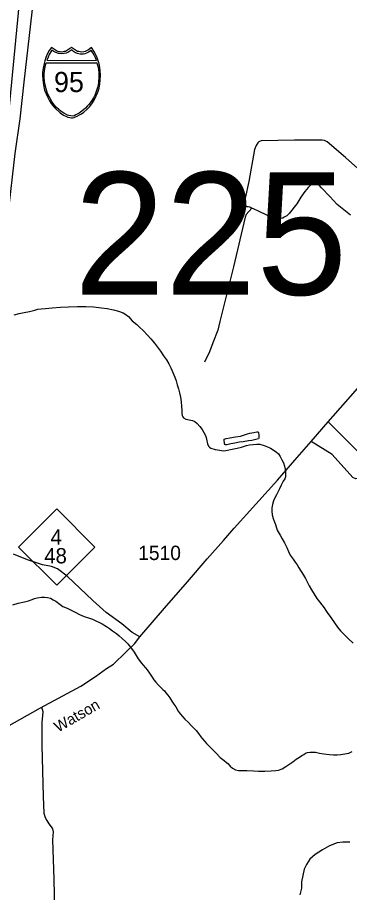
# Model space of a CAD drawing. Extents: x 2220236 to 2384410, y 720751 to 894131.
# Drawn here: x 2352466 to 2355355, y 847261 to 854872 of the extents above; entities that cross this region are included whole.
import ezdxf

# ---------------------------------------------------------------- set-up
doc = ezdxf.new("R2010")
doc.units = 0
for name, color, linetype in [('Exist Hydrographic Misc Water Feature', 7, 'Continuous'), ('Exist Hydrographic Pond Under 1500 Sq Ft', 7, 'Continuous'), ('Exist Road Non-System Type 51', 7, 'Continuous'), ('Exist Road Primary Interstate Divided Center Attributed', 7, 'Continuous'), ('Exist Road Primary Interstate Shield CELL', 7, 'Continuous'), ('Exist Road Primary Interstate Shield Number Label', 7, 'Continuous'), ('Exist Road Primary NC Shield CELL', 7, 'Continuous'), ('Exist Road Primary NC Shield Number Label', 7, 'Continuous'), ('Exist Road Secondary Structure Standard Bridge Number Label', 7, 'Continuous'), ('Exist Road Secondary Type 51 Attributed', 7, 'Continuous'), ('Exist Road Secondary Type 51 Label', 7, 'Continuous'), ('Exist Road Secondary Type 51 Number Label', 7, 'Continuous')]:
    doc.layers.add(name, color=color, linetype=linetype)

msp = doc.modelspace()

# ---------------------------------------------------------------- linework, layer by layer
at = {"layer": 'Exist Hydrographic Misc Water Feature'}
for points in [[(2352436.5, 852286.1), (2352480.7, 852298.7), (2352524.3, 852307), (2352570.2, 852316.1), (2352616.1, 852326.2), (2352642, 852334.8), (2352672, 852339.3), (2352708.6, 852342.5), (2352767.8, 852348.2), (2352841.1, 852352.8), (2352909.9, 852356.3), (2352988, 852357.2), (2353061.8, 852357.6), (2353127.6, 852355.4), (2353195.8, 852347.6), (2353245.4, 852339.8), (2353300.3, 852328.9), (2353344.4, 852317.6), (2353386.3, 852303.6), (2353400.4, 852295.9), (2353431, 852270.3), (2353465.3, 852234.6), (2353503.8, 852201.1), (2353528, 852179.1), (2353558.4, 852149.8), (2353596.8, 852110.3), (2353627.4, 852076.5), (2353658.1, 852038.3), (2353684.1, 852004.9), (2353710.5, 851969.9), (2353737.7, 851930.6), (2353761.5, 851893.9), (2353782, 851858.6), (2353800.4, 851826.5), (2353819.2, 851784), (2353835.2, 851745.2), (2353845.5, 851711.2), (2353856.1, 851677.2), (2353868.3, 851641.6), (2353876.9, 851608.1), (2353883.4, 851570), (2353890, 851529.9), (2353894.2, 851490), (2353896.6, 851455.6), (2353897, 851430.1), (2353899.8, 851410.5), (2353903.6, 851397.5), (2353911.5, 851389.6), (2353932, 851378.3), (2353945.6, 851374.6), (2353987.9, 851366.5), (2354008, 851356.8), (2354030, 851341.3), (2354052.3, 851315.9)], [(2354052.3, 851315.9), (2354072.8, 851289.5), (2354089, 851262.3), (2354103.5, 851236), (2354108.8, 851218.8), (2354111.7, 851204.2), (2354120.2, 851164.5), (2354128.4, 851142.5), (2354136.6, 851134.6), (2354148.7, 851126.9), (2354184.9, 851115.2), (2354226.9, 851108.1), (2354256.9, 851104.4), (2354278.9, 851106), (2354334.9, 851117.4), (2354376.8, 851127.4), (2354416.5, 851136.2), (2354458.3, 851148.7), (2354484.3, 851154.7), (2354518.3, 851159.4), (2354550.3, 851161.4), (2354576.3, 851160.1), (2354612.5, 851150.1), (2354642.5, 851138.9), (2354666.7, 851125.1), (2354717.2, 851095.3), (2354737.2, 851078.1), (2354752.7, 851053.1), (2354767.9, 851025.9), (2354780.1, 851000.1), (2354789.9, 850971), (2354796.8, 850944.3), (2354799.1, 850922.1), (2354799.6, 850894.2), (2354797.7, 850876.1), (2354791.8, 850858.8), (2354778.1, 850840.2), (2354760.5, 850805.6), (2354747.1, 850771.6), (2354729.5, 850738.1), (2354719.7, 850719.6), (2354706, 850693.5), (2354694.2, 850669.3), (2354684.7, 850636.8), (2354679, 850607), (2354679.2, 850579.1), (2354681.8, 850547.4), (2354690.1, 850513.3), (2354699.5, 850491.3), (2354710.6, 850461.6), (2354727.3, 850413.7), (2354751.8, 850368.1), (2354770.1, 850338.3), (2354790.6, 850302.4), (2354809, 850262.8), (2354825.5, 850226.7), (2354839.9, 850196.8), (2354864.3, 850161), (2354882.5, 850133.8), (2354898.8, 850112.2), (2354915.3, 850085.9), (2354956, 850022.6), (2354972.3, 849992.1), (2354990.8, 849958.4), (2355005.8, 849928.8), (2355025.6, 849893.5), (2355048.2, 849855.7), (2355072.4, 849817.3), (2355094.2, 849789.7), (2355113.3, 849764.2), (2355133.5, 849736.1), (2355149.8, 849713.8), (2355167.9, 849689.3), (2355186.4, 849661.1), (2355198.6, 849645.2), (2355251.5, 849569.6), (2355275.8, 849538.4), (2355308.4, 849504.6), (2355346.7, 849466.8), (2355387.2, 849429.8)], [(2352424.8, 849764.2), (2352470.9, 849776.6), (2352526.5, 849789.7), (2352562.6, 849797.7), (2352592.3, 849810.4), (2352614.6, 849817.9), (2352636.3, 849824.4), (2352676.2, 849829.3), (2352700.1, 849831.2), (2352726.1, 849827.4), (2352752.4, 849820.2), (2352776.5, 849808.1), (2352798.7, 849794.2), (2352837, 849765.3), (2352861.3, 849749.2), (2352899.4, 849733.4), (2352933.5, 849716.7), (2352967.7, 849698.4), (2353006, 849678.6), (2353047.3, 849663.3), (2353084.3, 849650), (2353118.6, 849638.3), (2353146.7, 849624.7), (2353178.9, 849608.6), (2353202.9, 849597.4), (2353241.2, 849576), (2353267.6, 849556.4), (2353293.7, 849536.1), (2353328.2, 849512.9), (2353352.2, 849495.2), (2353378.4, 849471.7), (2353406.8, 849443.9), (2353425, 849424.3), (2353459.4, 849384.7), (2353480.1, 849352.7), (2353516.6, 849295.2), (2353545.2, 849255.3), (2353559.3, 849239.5), (2353579.6, 849215.7), (2353593.8, 849198.2), (2353614.3, 849170.2), (2353632.5, 849142.3), (2353652.8, 849111), (2353669, 849091.3), (2353693.4, 849065.1), (2353713.6, 849045.6), (2353731.7, 849027.3), (2353744, 849015.6), (2353758.2, 848998.1), (2353774.5, 848976.5), (2353790.8, 848954.2)], [(2353790.8, 848954.2), (2353809, 848926.4), (2353825.5, 848900.8), (2353843.6, 848875.3), (2353864.2, 848839), (2353880.6, 848815.1), (2353900.9, 848791.3), (2353923.1, 848770.2), (2353953.2, 848740.3), (2353977.5, 848715), (2353999.8, 848691.9), (2354020.1, 848669.1), (2354040.5, 848643.7), (2354060.7, 848615.7), (2354077.2, 848597.6), (2354097.4, 848576.1), (2354112.3, 848558), (2354147.9, 848520.8), (2354194.5, 848473.4), (2354230.9, 848435.5), (2354265.5, 848408.4), (2354284.1, 848392.7), (2354295.7, 848382.4), (2354316, 848360.2), (2354338, 848343.1), (2354364.2, 848329.4), (2354388.4, 848323.2), (2354422.2, 848323.6), (2354462.3, 848321.9), (2354518.5, 848319.3), (2354564.6, 848317.2), (2354618.5, 848316.2), (2354672.5, 848319), (2354714.4, 848321.7), (2354736.2, 848325.9), (2354768.2, 848337.7), (2354801.9, 848356.5), (2354835.8, 848379.2), (2354861.6, 848399), (2354891.2, 848421.5), (2354919.1, 848437.4), (2354941.4, 848452.5), (2354956.8, 848461.9), (2354972.5, 848472.4), (2354990.6, 848479.1), (2355012.4, 848483.3), (2355060.4, 848481.9), (2355094.5, 848474.1), (2355132.5, 848466.8), (2355180.7, 848461.3), (2355214.9, 848459.4), (2355246.8, 848457.4), (2355280.8, 848460.4), (2355314.7, 848466.7), (2355348.5, 848474.7), (2355378.5, 848487.4)], [(2355356.9, 847698.8), (2355297.2, 847699.6), (2355249.2, 847693.7), (2355181.3, 847668.6), (2355120, 847633.3), (2355056.3, 847592.9), (2355008.9, 847550), (2354981.4, 847506.2), (2354961.9, 847463.7), (2354948.6, 847409.7), (2354939.1, 847353.5), (2354937.7, 847299.3), (2354924.3, 847241.3)]]:
    msp.add_lwpolyline(points, dxfattribs=at)
at = {"layer": 'Exist Hydrographic Pond Under 1500 Sq Ft'}
msp.add_lwpolyline([(2354565.5, 851240.1), (2354567.6, 851213.9), (2354563.9, 851207.9), (2354551.9, 851203.5), (2354506, 851193.4), (2354476, 851188.9), (2354430, 851182.1), (2354398, 851177.5), (2354357.3, 851169.9), (2354322.2, 851162.9), (2354288.4, 851153.9), (2354276.2, 851154.4), (2354270.2, 851158.1), (2354268.2, 851166.2), (2354263.9, 851199.9), (2354265.7, 851203.9), (2354281.8, 851210.5), (2354313.7, 851216.7), (2354363.6, 851225.3), (2354407.3, 851232), (2354441.3, 851242.3), (2354467.2, 851250.9), (2354487, 851256.6), (2354523.2, 851263), (2354549, 851267.3), (2354557.1, 851269.3), (2354561.1, 851267.8), (2354563, 851262), (2354565.5, 851240.1)], dxfattribs=at)
at = {"layer": 'Exist Road Non-System Type 51'}
for points in [[(2355725.3, 853297.2), (2355586.9, 853417), (2355319.3, 853654), (2355160.9, 853790), (2355138.5, 853801.2), (2355116.1, 853805.4), (2354877.9, 853804), (2354586.4, 853798.4), (2354566.8, 853790), (2354558.4, 853781.6), (2354544.4, 853759.2), (2354527.6, 853724.1), (2354479.9, 853446.5), (2354447.7, 853302.1), (2354444.9, 853262.8), (2354447.7, 853241.8), (2354456.1, 853229.2), (2354472.9, 853229.2), (2354486.9, 853225), (2354505.1, 853213.7)], [(2355365.5, 853152.5), (2355248.2, 853244.6), (2355185.1, 853314), (2355111.5, 853391.8), (2355090.4, 853414.9), (2355070.6, 853421.3), (2355055.8, 853423.4), (2355039, 853421.3), (2355015.9, 853412.8), (2354994.9, 853393.9), (2354965.5, 853358.2), (2354931.8, 853309.8), (2354896.1, 853253), (2354831.4, 853168), (2354809.2, 853147.8), (2354786.8, 853135.2), (2354774.2, 853128.2), (2354753.2, 853122.6), (2354736.1, 853120.9), (2354684.5, 853132.4), (2354641.1, 853150.6), (2354562.6, 853188.5), (2354526.2, 853203.9), (2354505.1, 853213.7)], [(2354505.1, 853213.7), (2354457.5, 853159), (2354446.3, 853136.6), (2354346.1, 852703.3), (2354227, 852229.4), (2354208.8, 852152.3), (2354167.4, 852041.5), (2354136.6, 851964.4), (2354094.6, 851874.7)], [(2355545.3, 850972.7), (2355424.4, 851099.3), (2355270.9, 851252.8), (2355169.9, 851353.9)], [(2355545.3, 850972.7), (2355504.3, 850920.5), (2355439.1, 850863.7), (2355411.8, 850859.5), (2355384.4, 850872.1), (2355203.7, 851069.8), (2355020.8, 851183.4)], [(2353532, 849484.3), (2353464.7, 849524.3), (2353372.8, 849599.6), (2353237.6, 849695.9), (2353122.5, 849800.5), (2352898, 850011.8), (2352815.1, 850075.7), (2352762.5, 850096.1), (2352683.7, 850110.7), (2352552.3, 850154.6), (2352432.5, 850204.2)], [(2352676, 848875.4), (2352685.4, 848834.4), (2352682.3, 848796.6), (2352679.1, 848742.9), (2352679.1, 848544.2), (2352688.6, 848096.2), (2352694.9, 847951.1), (2352706.4, 847914.3), (2352721.1, 847886.9), (2352740.1, 847859.6), (2352759, 847832.2), (2352769.5, 847815.4), (2352775.8, 847790.2), (2352771.6, 847718.6), (2352782.1, 847377.9), (2352788.4, 847104.5), (2352788.4, 846978.3), (2352792.6, 846818.5), (2352795.8, 846781.4), (2352797.6, 846766.6), (2352800.8, 846743.8)]]:
    msp.add_lwpolyline(points, dxfattribs=at)
at = {"layer": 'Exist Road Primary Interstate Divided Center Attributed'}
for points in [[(2352690.5, 857200.7), (2352674.3, 857027.8), (2352637, 856628.8), (2352539.6, 855608), (2352457.9, 854762.6), (2352389.7, 854069.1), (2352319.1, 853571.2), (2352257.4, 853166.3), (2352149.5, 852541.6), (2352082, 852240.7), (2351895, 851592.9)], [(2351968.3, 851450.2), (2352307.5, 852796.1), (2352384.6, 853154.7), (2352447.2, 853689.3), (2352488, 853991.2), (2352525, 854310.7), (2352604.9, 855021.7), (2352634.1, 855276.9), (2352758.7, 856361.9), (2352836.8, 857058.6), (2352855.9, 857232.9)]]:
    msp.add_lwpolyline(points, dxfattribs=at)
at = {"layer": 'Exist Road Primary Interstate Shield CELL'}
for points in [[(2352936.6, 854000.1), (2352946, 854001), (2352958.8, 854003.4), (2352971.2, 854007.5), (2352985.3, 854013.7), (2353006.1, 854025.3), (2353022.9, 854035.1), (2353042.2, 854048.1), (2353068.3, 854071.8), (2353094.4, 854099.2), (2353117.4, 854130.3), (2353135.6, 854159.3), (2353151.7, 854192.4), (2353165.1, 854223.3), (2353175.8, 854258.7), (2353182.8, 854292.9), (2353186.4, 854328.6), (2353188.8, 854368.2), (2353186.1, 854412.7), (2353178.4, 854458.3), (2353171.1, 854486.6), (2353160.1, 854520.6), (2353151.1, 854542.3), (2353130.2, 854580.7), (2353111.5, 854610.3), (2353084.3, 854591.1), (2353066.5, 854581.7), (2353055.6, 854576.8), (2353044.5, 854574.6), (2353024, 854572.1), (2353011.1, 854572.7), (2352999.2, 854575.4), (2352989, 854577.6), (2352980.8, 854581.7), (2352936.6, 854610.3), (2352892.3, 854581.7), (2352883, 854577.4), (2352873.5, 854575.4), (2352864.3, 854572.9), (2352849.2, 854572.1), (2352837.6, 854572.5), (2352825.8, 854574.6), (2352816.4, 854576.6), (2352805.9, 854581.7), (2352760.8, 854610.3), (2352743, 854584.6), (2352728.6, 854559.2), (2352713.2, 854523.2), (2352703.7, 854495.4), (2352696.9, 854472.5), (2352688.5, 854430.6), (2352684.2, 854394), (2352683.4, 854368.2), (2352688.2, 854303.7), (2352695.2, 854269.3), (2352702.5, 854241.5), (2352726.3, 854181.5), (2352744.3, 854147.9), (2352759.7, 854123.7), (2352781.2, 854096.5), (2352793, 854083.6), (2352837.7, 854044.4), (2352867.7, 854024), (2352891.6, 854011.1), (2352902.8, 854006.8), (2352920.4, 854001.9)], [(2352766.1, 854589.5), (2352755.1, 854572.6), (2352742.5, 854549.8), (2352732.3, 854526.1), (2352722, 854499.9), (2353153.5, 854499.8), (2353143.5, 854522.2), (2353132.7, 854544.7), (2353121.5, 854565.3), (2353107.7, 854585.2), (2353083.5, 854570), (2353065.9, 854561.6), (2353051.7, 854556.7), (2353039.8, 854554), (2353021.2, 854552.6), (2353012.8, 854553.1), (2352986.9, 854558.9), (2352969.4, 854566.1), (2352952.7, 854577.3), (2352939.1, 854590), (2352904.9, 854569.3), (2352889.8, 854562.6), (2352872.3, 854558.2), (2352853.2, 854555.8), (2352823.8, 854559), (2352800.8, 854566.9), (2352780.9, 854577.3)], [(2353156.1, 854478.5), (2353160.7, 854466.3), (2353167.1, 854439.3), (2353170.4, 854418.4), (2353173.8, 854394.4), (2353172.6, 854353.3), (2353170.6, 854310.7), (2353166.7, 854285.5), (2353161.5, 854262.6), (2353154.3, 854237.1), (2353142.8, 854203.3), (2353126.9, 854174.6), (2353107, 854142.8), (2353085.5, 854114.9), (2353076.2, 854103.4), (2353058.5, 854084.7), (2353026.3, 854058.8), (2353002.8, 854041.2), (2352974.6, 854024.6), (2352960.3, 854018.2), (2352943.6, 854014.8), (2352929.9, 854015.7), (2352913.3, 854020.1), (2352899.8, 854023.8), (2352870.4, 854039.7), (2352846.5, 854055.7), (2352806.8, 854088.3), (2352785.3, 854113.4), (2352765.3, 854142.8), (2352747.4, 854172.9), (2352728.3, 854212.6), (2352714.9, 854252.5), (2352705.1, 854295.5), (2352698.5, 854348.2), (2352697.7, 854380.2), (2352699.7, 854411.1), (2352702.6, 854427.2), (2352706.6, 854447.3), (2352714.4, 854478.3)]]:
    msp.add_lwpolyline(points, close=True, dxfattribs=at)
at = {"layer": 'Exist Road Primary NC Shield CELL'}
msp.add_lwpolyline([(2352474.3, 850266.2), (2352807.3, 850599.2), (2353140.3, 850266.2), (2352807.3, 849933.2)], close=True, dxfattribs=at)
at = {"layer": 'Exist Road Secondary Type 51 Attributed'}
msp.add_lwpolyline([(2352258.6, 848638.4), (2352667, 848868.1), (2353015.9, 849057.4), (2353146.3, 849139.4), (2353241.9, 849208.8), (2353302.8, 849248.8), (2353410, 849351.8), (2353483.6, 849423.3), (2353532, 849484.3), (2353745.1, 849734.1), (2353946.2, 849964.4), (2354117.7, 850164.3), (2354257.8, 850323.9), (2354352.5, 850431), (2354729.4, 850847.4), (2354879.2, 851021.2), (2355020.8, 851183.4), (2355169.9, 851353.9), (2355471, 851698.1)], dxfattribs=at)

# ---------------------------------------------------------------- texts
at = {"layer": 'Exist Road Primary Interstate Shield Number Label'}
msp.add_text('95', height=175, dxfattribs=at).set_placement((2352783.7, 854223.8))
at = {"layer": 'Exist Road Primary NC Shield Number Label'}
for s, p in [('4', (2352753.3, 850286.7)), ('48', (2352698.8, 850124.4))]:
    msp.add_text(s, height=132.5, dxfattribs=at).set_placement(p)
at = {"layer": 'Exist Road Secondary Structure Standard Bridge Number Label'}
msp.add_text('225', height=1066.27, dxfattribs=at).set_placement((2352958.3, 852460.6))
at = {"layer": 'Exist Road Secondary Type 51 Label'}
msp.add_text('Watson', height=95, rotation=30.05137, dxfattribs=at).set_placement((2352819.6, 848651.4))
at = {"layer": 'Exist Road Secondary Type 51 Number Label'}
msp.add_text('1510', height=125, dxfattribs=at).set_placement((2353516.6, 850153.1))

doc.saveas('drawing.dxf')
